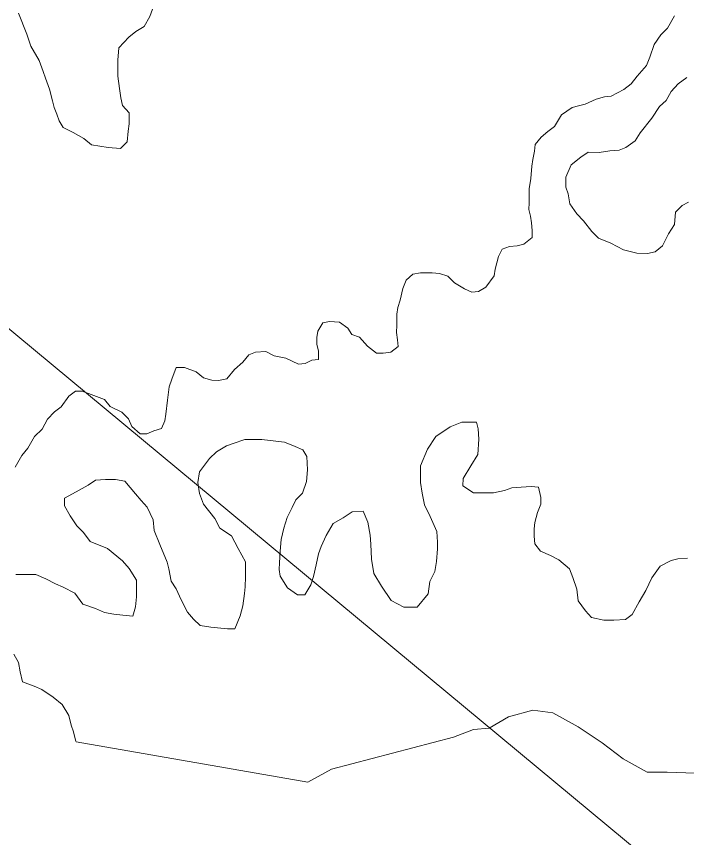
# Model space of a CAD drawing. Extents: x 553962 to 842807, y 8883888 to 9032388.
# Drawn here: x 804042.9 to 804244.6, y 9014889.9 to 9015137.1 of the extents above; entities that cross this region are included whole.
import ezdxf

# ---------------------------------------------------------------- set-up
doc = ezdxf.new("R2010")
doc.units = 0
doc.header["$LTSCALE"] = 200
doc.layers.add('1', color=7, linetype='Continuous', lineweight=13)

msp = doc.modelspace()

# ---------------------------------------------------------------- linework, layer by layer
at = {"layer": '1'}
for points in [[(805531, 9014654.6), (804656.1, 9014532), (803479.2, 9015509.3), (802603.2, 9015624.2), (801222.1, 9016866), (800600.9, 9016813.5), (800076, 9017128.6), (799586.1, 9016682.2), (799446.1, 9016839.8), (799239.9, 9016805.7), (799493.9, 9017205.2), (799626.2, 9018219.6), (800434.5, 9018637.8), (800970.4, 9019689.3), (802445.9, 9020169.8), (804093.6, 9022119.5), (804177.1, 9022982.9)], [(804083.8, 9015139.3), (804083, 9015137.1), (804081.3, 9015134.1), (804078.8, 9015132.6), (804076.7, 9015130.9), (804073.7, 9015127.6), (804073.4, 9015123.9), (804073.4, 9015119.1), (804073.9, 9015115.4), (804074.3, 9015112.6), (804074.8, 9015110.3), (804076.8, 9015108.1), (804076.8, 9015104.8), (804076.5, 9015102.6), (804076.2, 9015099.3), (804074.2, 9015097.3), (804070.5, 9015097.6), (804065.5, 9015098.4), (804063.2, 9015100.4), (804060, 9015102.2), (804057, 9015103.7), (804055.8, 9015105.7)], [(804083.8, 9015139.3), (804083, 9015137.1), (804081.3, 9015134.1), (804078.8, 9015132.6), (804076.7, 9015130.9), (804073.7, 9015127.6), (804073.4, 9015123.9), (804073.4, 9015119.1), (804073.9, 9015115.4), (804074.3, 9015112.6), (804074.8, 9015110.3), (804076.8, 9015108.1), (804076.8, 9015104.8), (804076.5, 9015102.6), (804076.2, 9015099.3), (804074.2, 9015097.3), (804070.5, 9015097.6), (804065.5, 9015098.4), (804063.2, 9015100.4), (804060, 9015102.2), (804057, 9015103.7), (804055.8, 9015105.7)], [(804055.8, 9015105.7), (804055.1, 9015107.7), (804054.3, 9015109.7), (804053.8, 9015111.7), (804052.9, 9015115.2), (804051.6, 9015118.5), (804050.9, 9015120.5), (804049.7, 9015123.8), (804047.2, 9015128.1), (804046, 9015131.8), (804045.2, 9015133.8), (804044.3, 9015136.1), (804043.5, 9015138.1)], [(804055.8, 9015105.7), (804055.1, 9015107.7), (804054.3, 9015109.7), (804053.8, 9015111.7), (804052.9, 9015115.2), (804051.6, 9015118.5), (804050.9, 9015120.5), (804049.7, 9015123.8), (804047.2, 9015128.1), (804046, 9015131.8), (804045.2, 9015133.8), (804044.3, 9015136.1), (804043.5, 9015138.1)], [(804148.6, 9015037.8), (804151.3, 9015035.7), (804153.3, 9015035.7), (804155.6, 9015036), (804157.8, 9015037.7), (804157.6, 9015039.7), (804157.3, 9015042), (804157.4, 9015044.2), (804157.4, 9015047.5), (804157.7, 9015049.5), (804158.4, 9015051.7), (804159.2, 9015055.2), (804160.2, 9015057.7), (804162.2, 9015059.5), (804164.5, 9015059.9), (804168, 9015059.9), (804170.2, 9015059.7), (804172.7, 9015058.9), (804174.7, 9015056.9), (804177.7, 9015055.1), (804180, 9015054.1), (804182, 9015054.3), (804184.2, 9015055.6), (804186.7, 9015059), (804187, 9015061), (804188, 9015064.8), (804189.1, 9015067), (804191.3, 9015067.8), (804193.6, 9015068), (804195.6, 9015068.5), (804198.1, 9015070.5), (804198.1, 9015072.7), (804197.9, 9015075), (804197.6, 9015077), (804197.1, 9015079), (804197.2, 9015081), (804197.2, 9015083.2), (804197.2, 9015085.2), (804197.7, 9015088.3), (804198, 9015092), (804198.3, 9015094), (804198.8, 9015096.5), (804199, 9015098.5), (804200.8, 9015100.8), (804202.8, 9015102.5), (804204.8, 9015104), (804206.9, 9015107.5), (804210.1, 9015109.7), (804212.1, 9015110.2), (804214.1, 9015110.7), (804217.4, 9015112.2), (804219.9, 9015112.9), (804221.9, 9015113.1), (804225.7, 9015115.1), (804227.9, 9015116.8), (804229.7, 9015119.1), (804232.5, 9015122.3), (804233.5, 9015124.8), (804234.8, 9015128.6), (804236.8, 9015131.6), (804238.8, 9015133.6), (804240.9, 9015137.3)], [(804148.6, 9015037.8), (804151.3, 9015035.7), (804153.3, 9015035.7), (804155.6, 9015036), (804157.8, 9015037.7), (804157.6, 9015039.7), (804157.3, 9015042), (804157.4, 9015044.2), (804157.4, 9015047.5), (804157.7, 9015049.5), (804158.4, 9015051.7), (804159.2, 9015055.2), (804160.2, 9015057.7), (804162.2, 9015059.5), (804164.5, 9015059.9), (804168, 9015059.9), (804170.2, 9015059.7), (804172.7, 9015058.9), (804174.7, 9015056.9), (804177.7, 9015055.1), (804180, 9015054.1), (804182, 9015054.3), (804184.2, 9015055.6), (804186.7, 9015059), (804187, 9015061), (804188, 9015064.8), (804189.1, 9015067), (804191.3, 9015067.8), (804193.6, 9015068), (804195.6, 9015068.5), (804198.1, 9015070.5), (804198.1, 9015072.7), (804197.9, 9015075), (804197.6, 9015077), (804197.1, 9015079), (804197.2, 9015081), (804197.2, 9015083.2), (804197.2, 9015085.2), (804197.7, 9015088.3), (804198, 9015092), (804198.3, 9015094), (804198.8, 9015096.5), (804199, 9015098.5), (804200.8, 9015100.8), (804202.8, 9015102.5), (804204.8, 9015104), (804206.9, 9015107.5), (804210.1, 9015109.7), (804212.1, 9015110.2), (804214.1, 9015110.7), (804217.4, 9015112.2), (804219.9, 9015112.9), (804221.9, 9015113.1), (804225.7, 9015115.1), (804227.9, 9015116.8), (804229.7, 9015119.1), (804232.5, 9015122.3), (804233.5, 9015124.8), (804234.8, 9015128.6), (804236.8, 9015131.6), (804238.8, 9015133.6), (804240.9, 9015137.3)], [(804244.7, 9015118.7), (804242, 9015116.8), (804239.9, 9015114.5), (804238.4, 9015111.8), (804236.4, 9015110), (804234.1, 9015106.5), (804230.6, 9015102.1), (804229.1, 9015099.6), (804226.3, 9015097.6), (804224.3, 9015096.8), (804221.5, 9015096.6), (804218.3, 9015096.1), (804215, 9015096.2), (804212.8, 9015094.7), (804209.8, 9015092.4), (804208.2, 9015088.7), (804208.2, 9015085.7), (804208.9, 9015083.7), (804209.4, 9015080.7), (804211.6, 9015077.7), (804213.6, 9015075.6), (804216.1, 9015072.4), (804218.1, 9015070.3), (804221.8, 9015068.8), (804225.6, 9015066.8), (804229.6, 9015065.8), (804232.8, 9015065.7), (804235.1, 9015066.2), (804237.3, 9015068), (804239.1, 9015071.7), (804240.9, 9015074.5), (804241.2, 9015078.2), (804243.2, 9015080.2), (804245.2, 9015081.2)], [(804244.7, 9015118.7), (804242, 9015116.8), (804239.9, 9015114.5), (804238.4, 9015111.8), (804236.4, 9015110), (804234.1, 9015106.5), (804230.6, 9015102.1), (804229.1, 9015099.6), (804226.3, 9015097.6), (804224.3, 9015096.8), (804221.5, 9015096.6), (804218.3, 9015096.1), (804215, 9015096.2), (804212.8, 9015094.7), (804209.8, 9015092.4), (804208.2, 9015088.7), (804208.2, 9015085.7), (804208.9, 9015083.7), (804209.4, 9015080.7), (804211.6, 9015077.7), (804213.6, 9015075.6), (804216.1, 9015072.4), (804218.1, 9015070.3), (804221.8, 9015068.8), (804225.6, 9015066.8), (804229.6, 9015065.8), (804232.8, 9015065.7), (804235.1, 9015066.2), (804237.3, 9015068), (804239.1, 9015071.7), (804240.9, 9015074.5), (804241.2, 9015078.2), (804243.2, 9015080.2), (804245.2, 9015081.2)], [(804042.5, 9015001.4), (804044.5, 9015004.9), (804046.3, 9015007.1), (804048.3, 9015010.6), (804050.6, 9015012.9), (804052.3, 9015015.9), (804054.4, 9015018.1), (804056.4, 9015019.6), (804058.7, 9015022.8), (804060.7, 9015024.3), (804062.7, 9015024.3), (804066.2, 9015023), (804069.4, 9015021.8), (804071.1, 9015019.7), (804074.6, 9015018), (804076.6, 9015016), (804077.6, 9015013.7), (804080.1, 9015011.4), (804082.1, 9015011.4), (804084.3, 9015012.4), (804086.6, 9015013.1), (804087.6, 9015015.4), (804087.9, 9015017.4), (804088.4, 9015021.6), (804088.9, 9015025.6), (804089.7, 9015027.9), (804091, 9015031.4), (804093.5, 9015031.4), (804097, 9015030.1), (804099.2, 9015028.3), (804101.7, 9015027.6), (804103.7, 9015027.5), (804106.2, 9015028), (804108.5, 9015030.8), (804111, 9015033), (804112.8, 9015035.2), (804114.8, 9015036), (804118, 9015036.2), (804120.5, 9015034.9), (804124, 9015034.2), (804127.8, 9015032.4), (804129.8, 9015032.6), (804131.8, 9015033.6), (804133.8, 9015033.8), (804133.8, 9015036.3), (804133.3, 9015038.4), (804133.3, 9015040.4), (804133.6, 9015042.4), (804135.1, 9015044.9), (804137.1, 9015045.3), (804140.1, 9015045.1), (804142.6, 9015043.3), (804143.8, 9015041.3), (804146.1, 9015040.5), (804148.6, 9015037.8)], [(804042.5, 9015001.4), (804044.5, 9015004.9), (804046.3, 9015007.1), (804048.3, 9015010.6), (804050.6, 9015012.9), (804052.3, 9015015.9), (804054.4, 9015018.1), (804056.4, 9015019.6), (804058.7, 9015022.8), (804060.7, 9015024.3), (804062.7, 9015024.3), (804066.2, 9015023), (804069.4, 9015021.8), (804071.1, 9015019.7), (804074.6, 9015018), (804076.6, 9015016), (804077.6, 9015013.7), (804080.1, 9015011.4), (804082.1, 9015011.4), (804084.3, 9015012.4), (804086.6, 9015013.1), (804087.6, 9015015.4), (804087.9, 9015017.4), (804088.4, 9015021.6), (804088.9, 9015025.6), (804089.7, 9015027.9), (804091, 9015031.4), (804093.5, 9015031.4), (804097, 9015030.1), (804099.2, 9015028.3), (804101.7, 9015027.6), (804103.7, 9015027.5), (804106.2, 9015028), (804108.5, 9015030.8), (804111, 9015033), (804112.8, 9015035.2), (804114.8, 9015036), (804118, 9015036.2), (804120.5, 9015034.9), (804124, 9015034.2), (804127.8, 9015032.4), (804129.8, 9015032.6), (804131.8, 9015033.6), (804133.8, 9015033.8), (804133.8, 9015036.3), (804133.3, 9015038.4), (804133.3, 9015040.4), (804133.6, 9015042.4), (804135.1, 9015044.9), (804137.1, 9015045.3), (804140.1, 9015045.1), (804142.6, 9015043.3), (804143.8, 9015041.3), (804146.1, 9015040.5), (804148.6, 9015037.8)], [(804198.7, 9014982.8), (804198.9, 9014984.8), (804199.7, 9014987.8), (804200.7, 9014990.3), (804200.7, 9014992.3), (804200, 9014995.4), (804197.8, 9014995.6), (804194.8, 9014995.4), (804192, 9014995.2), (804189.8, 9014994.4), (804186.5, 9014993.7), (804184.2, 9014993.7), (804180.5, 9014993.7), (804177.2, 9014995.8), (804177.3, 9014998), (804179.6, 9015001.8), (804181.8, 9015005.2), (804182.1, 9015009.8), (804181.9, 9015013), (804181.4, 9015015), (804179.4, 9015015), (804176.9, 9015015), (804173.4, 9015013.6), (804169.1, 9015010.6), (804166.6, 9015006.8), (804164.5, 9015001.8), (804164.5, 9014996.8), (804165, 9014993.6), (804165.7, 9014990.1), (804167.4, 9014986.6), (804169.4, 9014982), (804169.6, 9014978.8), (804169.6, 9014976.8), (804169.3, 9014973), (804168.8, 9014970), (804167.3, 9014967), (804166.8, 9014963.3), (804163.5, 9014959.3), (804161.5, 9014959.3), (804159.5, 9014959.3), (804155.7, 9014961.3), (804152.8, 9014965.6), (804150.5, 9014969.4), (804149.8, 9014973.7), (804149.6, 9014978.2), (804149.4, 9014980.9), (804148.7, 9014984.9), (804147.2, 9014988.2), (804143.9, 9014988), (804141.2, 9014986.2), (804138.2, 9014984.5), (804136.1, 9014980.8), (804134.6, 9014977.5), (804133.8, 9014975.3), (804133.1, 9014972), (804132.3, 9014968.5), (804131.5, 9014966), (804129.7, 9014963), (804127.5, 9014963), (804124.5, 9014965.1), (804122.3, 9014968.6), (804122, 9014970.6), (804122.1, 9014972.6), (804122.3, 9014976.1), (804122.6, 9014979.6), (804123.4, 9014983.1), (804124.4, 9014986.3), (804125.9, 9014989.3), (804127, 9014991.6), (804129, 9014993.6), (804130.2, 9014997.1), (804130.5, 9015000.6), (804130.3, 9015004.6), (804129.1, 9015006.6), (804126.8, 9015007.6), (804123.6, 9015008.9), (804119.3, 9015009.4), (804116.8, 9015009.7), (804113.8, 9015009.7), (804111.6, 9015009.7), (804108.1, 9015008.5), (804106.1, 9015007.8), (804103.1, 9015006), (804101, 9015004), (804098, 9015000), (804097.5, 9014996.8), (804098, 9014993.5), (804099.2, 9014990.3), (804102.6, 9014986), (804104.1, 9014983), (804107.6, 9014980.7), (804109.6, 9014976.9), (804111.8, 9014972.9), (804111.8, 9014968.4), (804111.7, 9014965.4), (804111.5, 9014963.4), (804111, 9014959.7), (804110.2, 9014956.7), (804108.6, 9014952.7), (804106.4, 9014952.7), (804101.4, 9014953.2)], [(804198.7, 9014982.8), (804198.9, 9014984.8), (804199.7, 9014987.8), (804200.7, 9014990.3), (804200.7, 9014992.3), (804200, 9014995.4), (804197.8, 9014995.6), (804194.8, 9014995.4), (804192, 9014995.2), (804189.8, 9014994.4), (804186.5, 9014993.7), (804184.2, 9014993.7), (804180.5, 9014993.7), (804177.2, 9014995.8), (804177.3, 9014998), (804179.6, 9015001.8), (804181.8, 9015005.2), (804182.1, 9015009.8), (804181.9, 9015013), (804181.4, 9015015), (804179.4, 9015015), (804176.9, 9015015), (804173.4, 9015013.6), (804169.1, 9015010.6), (804166.6, 9015006.8), (804164.5, 9015001.8), (804164.5, 9014996.8), (804165, 9014993.6), (804165.7, 9014990.1), (804167.4, 9014986.6), (804169.4, 9014982), (804169.6, 9014978.8), (804169.6, 9014976.8), (804169.3, 9014973), (804168.8, 9014970), (804167.3, 9014967), (804166.8, 9014963.3), (804163.5, 9014959.3), (804161.5, 9014959.3), (804159.5, 9014959.3), (804155.7, 9014961.3), (804152.8, 9014965.6), (804150.5, 9014969.4), (804149.8, 9014973.7), (804149.6, 9014978.2), (804149.4, 9014980.9), (804148.7, 9014984.9), (804147.2, 9014988.2), (804143.9, 9014988), (804141.2, 9014986.2), (804138.2, 9014984.5), (804136.1, 9014980.8), (804134.6, 9014977.5), (804133.8, 9014975.3), (804133.1, 9014972), (804132.3, 9014968.5), (804131.5, 9014966), (804129.7, 9014963), (804127.5, 9014963), (804124.5, 9014965.1), (804122.3, 9014968.6), (804122, 9014970.6), (804122.1, 9014972.6), (804122.3, 9014976.1), (804122.6, 9014979.6), (804123.4, 9014983.1), (804124.4, 9014986.3), (804125.9, 9014989.3), (804127, 9014991.6), (804129, 9014993.6), (804130.2, 9014997.1), (804130.5, 9015000.6), (804130.3, 9015004.6), (804129.1, 9015006.6), (804126.8, 9015007.6), (804123.6, 9015008.9), (804119.3, 9015009.4), (804116.8, 9015009.7), (804113.8, 9015009.7), (804111.6, 9015009.7), (804108.1, 9015008.5), (804106.1, 9015007.8), (804103.1, 9015006), (804101, 9015004), (804098, 9015000), (804097.5, 9014996.8), (804098, 9014993.5), (804099.2, 9014990.3), (804102.6, 9014986), (804104.1, 9014983), (804107.6, 9014980.7), (804109.6, 9014976.9), (804111.8, 9014972.9), (804111.8, 9014968.4), (804111.7, 9014965.4), (804111.5, 9014963.4), (804111, 9014959.7), (804110.2, 9014956.7), (804108.6, 9014952.7), (804106.4, 9014952.7), (804101.4, 9014953.2)], [(804101.4, 9014953.2), (804098.2, 9014953.7), (804096.2, 9014955.7), (804094.4, 9014957.8), (804092.5, 9014961.5), (804091, 9014964.8), (804089.5, 9014967.1), (804088.8, 9014970.8), (804088.3, 9014972.8), (804086.1, 9014978.1), (804084.4, 9014982.3), (804084.1, 9014985.6), (804082.2, 9014989.4), (804080.4, 9014991.4), (804078.7, 9014993.4), (804075.5, 9014997.2), (804072.7, 9014997.7), (804069.7, 9014997.7), (804066.7, 9014997.5), (804064.5, 9014996), (804060.9, 9014994), (804057.4, 9014992.1), (804057.4, 9014989.8), (804059.1, 9014986.8), (804061.1, 9014983.8), (804063.1, 9014981.7), (804065.1, 9014979), (804070.3, 9014976.9), (804074.8, 9014973.2), (804076.8, 9014970.9), (804079, 9014967.4), (804079, 9014965.4), (804079, 9014962.4), (804078.7, 9014959.4), (804077.9, 9014956.6), (804074.9, 9014956.9), (804072.2, 9014957.2), (804069.4, 9014957.7), (804066.7, 9014958.9), (804062.9, 9014960.2), (804060.5, 9014963.5), (804057, 9014965.3), (804054.7, 9014966.3), (804051.7, 9014967.8), (804048.7, 9014969.1), (804045.7, 9014969.1), (804042.7, 9014969.1)], [(804101.4, 9014953.2), (804098.2, 9014953.7), (804096.2, 9014955.7), (804094.4, 9014957.8), (804092.5, 9014961.5), (804091, 9014964.8), (804089.5, 9014967.1), (804088.8, 9014970.8), (804088.3, 9014972.8), (804086.1, 9014978.1), (804084.4, 9014982.3), (804084.1, 9014985.6), (804082.2, 9014989.4), (804080.4, 9014991.4), (804078.7, 9014993.4), (804075.5, 9014997.2), (804072.7, 9014997.7), (804069.7, 9014997.7), (804066.7, 9014997.5), (804064.5, 9014996), (804060.9, 9014994), (804057.4, 9014992.1), (804057.4, 9014989.8), (804059.1, 9014986.8), (804061.1, 9014983.8), (804063.1, 9014981.7), (804065.1, 9014979), (804070.3, 9014976.9), (804074.8, 9014973.2), (804076.8, 9014970.9), (804079, 9014967.4), (804079, 9014965.4), (804079, 9014962.4), (804078.7, 9014959.4), (804077.9, 9014956.6), (804074.9, 9014956.9), (804072.2, 9014957.2), (804069.4, 9014957.7), (804066.7, 9014958.9), (804062.9, 9014960.2), (804060.5, 9014963.5), (804057, 9014965.3), (804054.7, 9014966.3), (804051.7, 9014967.8), (804048.7, 9014969.1), (804045.7, 9014969.1), (804042.7, 9014969.1)], [(804244.9, 9014974), (804241.9, 9014973.8), (804239.9, 9014973.3), (804236.6, 9014971.6), (804234.1, 9014968.1), (804232.3, 9014964.3), (804230.3, 9014960.9), (804228.2, 9014957.1), (804226.2, 9014955.6), (804222.7, 9014955.4), (804219.7, 9014955.4), (804216, 9014956.2), (804214.2, 9014958.2), (804212, 9014961.2), (804211.5, 9014964.7), (804210.3, 9014968.2), (804209.3, 9014970.8), (804206.1, 9014973.5), (804203.6, 9014974.8), (804200.6, 9014976.1), (804198.9, 9014978.3), (804198.7, 9014980.6), (804198.7, 9014982.8)], [(804244.9, 9014974), (804241.9, 9014973.8), (804239.9, 9014973.3), (804236.6, 9014971.6), (804234.1, 9014968.1), (804232.3, 9014964.3), (804230.3, 9014960.9), (804228.2, 9014957.1), (804226.2, 9014955.6), (804222.7, 9014955.4), (804219.7, 9014955.4), (804216, 9014956.2), (804214.2, 9014958.2), (804212, 9014961.2), (804211.5, 9014964.7), (804210.3, 9014968.2), (804209.3, 9014970.8), (804206.1, 9014973.5), (804203.6, 9014974.8), (804200.6, 9014976.1), (804198.9, 9014978.3), (804198.7, 9014980.6), (804198.7, 9014982.8)], [(804042.1, 9014945.1), (804043.5, 9014942.6), (804044, 9014939.8), (804044.7, 9014936.8), (804048.2, 9014935.5), (804050.5, 9014934.5), (804054, 9014932.2), (804056.7, 9014930), (804058.7, 9014926.7), (804059.4, 9014923.7), (804060.1, 9014921.7), (804060.8, 9014918.8)], [(804042.1, 9014945.1), (804043.5, 9014942.6), (804044, 9014939.8), (804044.7, 9014936.8), (804048.2, 9014935.5), (804050.5, 9014934.5), (804054, 9014932.2), (804056.7, 9014930), (804058.7, 9014926.7), (804059.4, 9014923.7), (804060.1, 9014921.7), (804060.8, 9014918.8)], [(804060.9, 9014918.7), (804130.6, 9014906.6), (804137.7, 9014910.5), (804174.4, 9014920.1), (804180.5, 9014922.4), (804185.2, 9014922.8), (804191, 9014926.3), (804198.3, 9014928.3), (804204.3, 9014927.5)], [(804060.9, 9014918.7), (804130.6, 9014906.6), (804137.7, 9014910.5), (804174.4, 9014920.1), (804180.5, 9014922.4), (804185.2, 9014922.8), (804191, 9014926.3), (804198.3, 9014928.3), (804204.3, 9014927.5)], [(804204.3, 9014927.5), (804212, 9014923.2), (804219.2, 9014918.4), (804225.5, 9014913.6), (804232.7, 9014909.6), (804238.7, 9014909.6), (804247.2, 9014909.3)], [(804204.3, 9014927.5), (804212, 9014923.2), (804219.2, 9014918.4), (804225.5, 9014913.6), (804232.7, 9014909.6), (804238.7, 9014909.6), (804247.2, 9014909.3)]]:
    msp.add_lwpolyline(points, dxfattribs=at)

doc.saveas('drawing.dxf')
